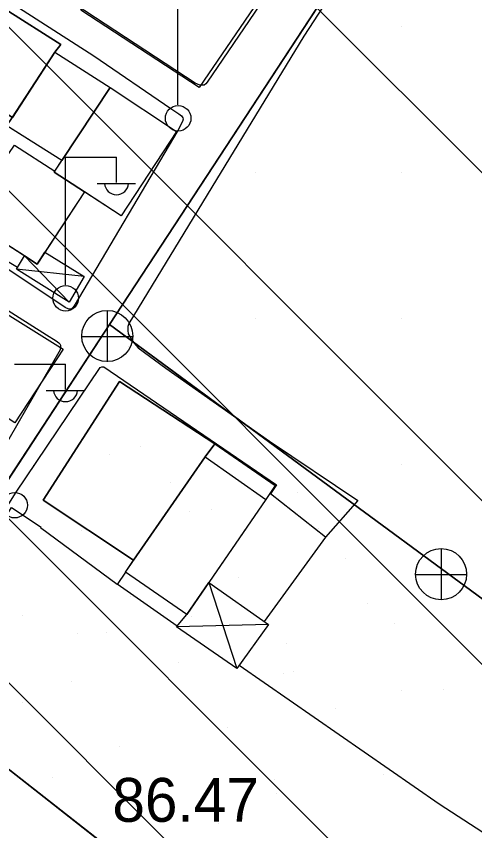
# Model space of a CAD drawing. Extents: x 417995 to 421451, y 4454518 to 4458015.
# Drawn here: x 420890.6 to 420953.4, y 4457208.7 to 4457320.2 of the extents above; entities that cross this region are included whole.
import ezdxf

# ---------------------------------------------------------------- set-up
doc = ezdxf.new("R2010")
doc.units = 0
for name, color, linetype in [('ADA', 7, 'Continuous'), ('B_Betonzemin', 7, 'Continuous'), ('B_Mesken', 7, 'Continuous'), ('B_Sundurma', 7, 'Continuous'), ('B_Teras', 7, 'Continuous'), ('Default', 7, 'Continuous'), ('PL_AYA_PARK_DINLENME', 7, 'Continuous'), ('PL_KON_MEV_250', 7, 'Continuous'), ('PL_SAY_ILKOGRETIM', 7, 'Continuous'), ('S_Elektrik_Diregi', 7, 'Continuous'), ('S_Rogar_Kapagi', 7, 'Continuous'), ('Sinir_Duvar_tek_tarafa_ait', 7, 'Continuous'), ('SN_TR_SIVILASMA', 7, 'Continuous'), ('TR_ILKEGITIM', 7, 'Continuous'), ('TR_ORTAYOGUNKONUT', 7, 'Continuous'), ('TR_PARKALANI', 7, 'Continuous'), ('Y_Kot_Noktasi', 7, 'Continuous'), ('Yol_Sose', 7, 'Continuous')]:
    doc.layers.add(name, color=color, linetype=linetype)

# ---------------------------------------------------------------- blocks, each defined once
blk = doc.blocks.new('POINT_DISPLAY')
at = {"layer": 'Default'}
blk.add_line((0, 0), (0, 0), dxfattribs=at)

msp = doc.modelspace()

# ---------------------------------------------------------------- linework, layer by layer
at = {"layer": 'ADA'}
for p, q in [((420946.65, 4457344.05), (420903.38, 4457278.01)), ((420903.38, 4457278.01), (420872.32, 4457230.59)), ((420903.38, 4457278.01), (420983.82, 4457218.86)), ((420872.32, 4457230.59), (420944.69, 4457173.87))]:
    msp.add_line(p, q, dxfattribs=at)
at = {"layer": 'B_Betonzemin'}
msp.add_lwpolyline([(420932.97, 4457248.9), (420924.55, 4457237.34)], dxfattribs=at)
at = {"layer": 'B_Mesken'}
for points in [[(420908.2, 4457333.92), (420924.43, 4457323.36), (420915.66, 4457310.49), (420899.45, 4457321.06)], [(420899.54, 4457321.18), (420907.03, 4457332.21), (420908.2, 4457333.92), (420924.43, 4457323.36), (420915.66, 4457310.49), (420899.45, 4457321.06)], [(420895.89, 4457315.3), (420896.68, 4457316.37), (420889.08, 4457321.21), (420882.88, 4457311.66), (420882.6, 4457311.2), (420890.06, 4457306.39)], [(420895.89, 4457315.3), (420890.06, 4457306.39), (420887.83, 4457307.83), (420885.35, 4457309.43), (420882.6, 4457311.2), (420882.88, 4457311.66), (420889.08, 4457321.21), (420896.68, 4457316.37)], [(420896.85, 4457300.48), (420889.3, 4457305.23), (420895.89, 4457315.3), (420903.45, 4457310.49)], [(420903.45, 4457310.49), (420896.85, 4457300.48), (420889.66, 4457305), (420889.3, 4457305.23), (420890.06, 4457306.39), (420895.89, 4457315.3)], [(420903.45, 4457310.49), (420912.57, 4457304.45), (420904.99, 4457292.9), (420895.79, 4457298.87)], [(420899.93, 4457296.18), (420895.79, 4457298.87), (420895.89, 4457299.02), (420896.85, 4457300.48), (420903.45, 4457310.49), (420912.57, 4457304.45), (420904.99, 4457292.9)], [(420899.93, 4457296.18), (420893.44, 4457286.29), (420883.56, 4457292.65), (420890.36, 4457302.6), (420895.89, 4457299.02), (420895.79, 4457298.87)], [(420895.89, 4457299.02), (420895.79, 4457298.87), (420899.93, 4457296.18), (420894.51, 4457287.91), (420893.44, 4457286.29), (420891.72, 4457287.4), (420883.56, 4457292.65), (420890.36, 4457302.6)], [(420888.18, 4457280.12), (420897, 4457274.62), (420890.39, 4457264.53), (420884.87, 4457268.14), (420884.54, 4457267.47), (420881.23, 4457269.5), (420881.57, 4457270.13)], [(420888.18, 4457280.12), (420897, 4457274.62), (420890.39, 4457264.53), (420884.87, 4457268.14), (420884.54, 4457267.47), (420881.23, 4457269.5), (420881.57, 4457270.13)], [(420917.8, 4457261.69), (420904.72, 4457270.19), (420894.26, 4457253.96), (420906.68, 4457245.73), (420916.47, 4457259.91)], [(420917.8, 4457261.69), (420916.47, 4457259.91), (420906.68, 4457245.73), (420894.26, 4457253.96), (420904.72, 4457270.19)], [(420916.47, 4457259.91), (420917.8, 4457261.69), (420926.06, 4457255.98), (420924.78, 4457254.06), (420913.99, 4457238.32), (420905.56, 4457244.11)], [(420916.97, 4457242.66), (420913.99, 4457238.32), (420905.56, 4457244.11), (420906.68, 4457245.73), (420916.47, 4457259.91), (420917.8, 4457261.69), (420926.06, 4457255.98), (420924.78, 4457254.06)]]:
    msp.add_lwpolyline(points, close=True, dxfattribs=at)
at = {"layer": 'B_Sundurma'}
for p, q in [((420897.82, 4457281.06), (420891.72, 4457287.4)), ((420899.88, 4457284.6), (420890.62, 4457285.58)), ((420916.97, 4457242.66), (420920.82, 4457230.92)), ((420925.16, 4457236.92), (420912.54, 4457236.59))]:
    msp.add_line(p, q, dxfattribs=at)
for points in [[(420894.51, 4457287.91), (420899.88, 4457284.6), (420897.82, 4457281.06), (420890.62, 4457285.58), (420891.72, 4457287.4), (420893.44, 4457286.29)], [(420891.72, 4457287.4), (420893.44, 4457286.29), (420894.51, 4457287.91), (420899.88, 4457284.6), (420897.82, 4457281.06), (420890.62, 4457285.58)], [(420916.97, 4457242.66), (420925.16, 4457236.92), (420920.82, 4457230.92), (420912.54, 4457236.59), (420913.99, 4457238.32)], [(420916.97, 4457242.66), (420925.16, 4457236.92), (420920.82, 4457230.92), (420912.54, 4457236.59), (420913.99, 4457238.32)]]:
    msp.add_lwpolyline(points, close=True, dxfattribs=at)
at = {"layer": 'B_Teras'}
msp.add_lwpolyline([(420913.99, 4457238.32), (420905.56, 4457244.11), (420916.47, 4457259.91), (420924.78, 4457254.06)], close=True, dxfattribs=at)
at = {"layer": 'PL_AYA_PARK_DINLENME'}
msp.add_lwpolyline([(420903.38, 4457278.01), (420983.82, 4457218.86), (420944.69, 4457173.87), (420872.32, 4457230.59)], close=True, dxfattribs=at)
at = {"layer": 'PL_KON_MEV_250'}
msp.add_lwpolyline([(420889.99, 4457087.27), (421072.13, 4457194.36), (421055.36, 4457228.47), (421058.15, 4457230.59), (421038.59, 4457256.02), (420983.82, 4457218.86), (420944.69, 4457173.87), (420931.4, 4457184.28), (420872.32, 4457230.59), (420903.38, 4457278.01), (420946.65, 4457344.05), (420907.53, 4457385.13), (421002.06, 4457448.84)], dxfattribs=at)
at = {"layer": 'PL_SAY_ILKOGRETIM'}
msp.add_lwpolyline([(420983.82, 4457218.86), (420903.38, 4457278.01), (420946.65, 4457344.05), (420966.21, 4457338.18), (421054.24, 4457261.89), (421038.59, 4457256.02)], close=True, dxfattribs=at)
at = {"layer": 'S_Elektrik_Diregi'}
for p, q in [((420912.74, 4457308.09), (420912.74, 4457325.59)), ((420897.33, 4457283.45), (420897.33, 4457300.95)), ((420897.33, 4457300.95), (420904.33, 4457300.95)), ((420904.33, 4457297.45), (420904.33, 4457300.95)), ((420901.67, 4457297.31), (420906.92, 4457297.31)), ((420890.33, 4457272.6), (420897.33, 4457272.6)), ((420897.33, 4457269.1), (420897.33, 4457272.6)), ((420894.67, 4457268.96), (420899.92, 4457268.96))]:
    msp.add_line(p, q, dxfattribs=at)
for centre in [(420912.78, 4457306.26), (420897.36, 4457281.61), (420890.37, 4457253.27)]:
    msp.add_circle(centre, 1.75, dxfattribs=at)
for centre in [(420904.33, 4457297.46), (420897.34, 4457269.11)]:
    msp.add_arc(centre, 1.66, 184.8384, 355.1464, dxfattribs=at)
at = {"layer": 'S_Rogar_Kapagi'}
for p, q in [((420903.11, 4457272.92), (420903.11, 4457279.92)), ((420899.54, 4457276.38), (420906.54, 4457276.38)), ((420948.86, 4457240.29), (420948.86, 4457247.29)), ((420945.29, 4457243.76), (420952.29, 4457243.76))]:
    msp.add_line(p, q, dxfattribs=at)
for centre in [(420903.06, 4457276.44), (420948.81, 4457243.82)]:
    msp.add_circle(centre, 3.5, dxfattribs=at)
at = {"layer": 'Sinir_Duvar_tek_tarafa_ait'}
for points in [[(420890.77, 4457285.84), (420882.06, 4457291.04), (420882.53, 4457291.7)], [(420886.66, 4457247.76), (420889.92, 4457252.94), (420893.99, 4457250.27)], [(420905.56, 4457244.11), (420904.4, 4457242.42), (420893.93, 4457250.18)], [(420912.63, 4457236.7), (420904.42, 4457242.46)], [(420921.15, 4457231.38), (420948.54, 4457212.36), (420974.2, 4457195.73)]]:
    msp.add_lwpolyline(points, dxfattribs=at)
at = {"layer": 'SN_TR_SIVILASMA'}
for p, q in [((421285.53, 4456832.97), (420332.8, 4457785.7)), ((421285.76, 4456855.19), (420355.49, 4457785.46)), ((421286.23, 4456899.63), (420400.88, 4457784.98)), ((421286.46, 4456921.85), (420423.57, 4457784.74)), ((421286.92, 4456966.29), (420468.95, 4457784.26))]:
    msp.add_line(p, q, dxfattribs=at)
at = {"layer": 'TR_ORTAYOGUNKONUT'}
msp.add_lwpolyline([(420889.99, 4457087.27), (421072.13, 4457194.36), (421055.36, 4457228.47), (421058.15, 4457230.59), (421038.59, 4457256.02), (420983.82, 4457218.86), (420944.69, 4457173.87), (420931.4, 4457184.28), (420872.32, 4457230.59), (420903.38, 4457278.01), (420946.65, 4457344.05), (420907.53, 4457385.13), (421002.06, 4457448.84)], dxfattribs=at)
at = {"layer": 'Yol_Sose'}
for points in [[(420926.12, 4457325), (420916.75, 4457311.2), (420916.59, 4457310.98), (420916.34, 4457310.79), (420916.1, 4457310.78), (420915.76, 4457310.81), (420915.09, 4457311.07), (420879.37, 4457334.48), (420849.79, 4457354.12)], [(420846.61, 4457349.83), (420901.2, 4457314.82), (420911.78, 4457307.61), (420912.85, 4457306.89), (420913.23, 4457306.59), (420913.44, 4457306.33), (420913.48, 4457306.15), (420913.38, 4457305.83), (420912.72, 4457304.61), (420898.52, 4457280.57), (420898.36, 4457280.33), (420898.12, 4457280.14), (420897.81, 4457280.13), (420897.3, 4457280.34), (420873.69, 4457296.1), (420846.66, 4457313.85)], [(420962.57, 4457327.69), (420947.08, 4457338.35), (420946.22, 4457338.61), (420945.53, 4457338.73), (420944.94, 4457338.75), (420944.37, 4457338.72), (420943.25, 4457337.89), (420930.02, 4457317.51), (420917.41, 4457296.82), (420906, 4457278.14), (420905.87, 4457277.74), (420905.86, 4457277.42), (420905.87, 4457277.18), (420905.93, 4457276.73), (420906.32, 4457276.05), (420906.75, 4457275.47), (420907.31, 4457274.84), (420911.1, 4457272.04), (420925.28, 4457262.03), (420937.42, 4457253.89), (420932.97, 4457248.9), (420925.42, 4457254.83)], [(420848.47, 4457305.91), (420894.72, 4457276.58), (420896.06, 4457275.8), (420896.42, 4457275.49), (420896.57, 4457275.38), (420896.63, 4457275.18), (420896.65, 4457274.94), (420896.59, 4457274.55), (420882.49, 4457250.09), (420882.11, 4457249.78), (420881.61, 4457249.66), (420881.04, 4457249.61), (420880.14, 4457249.94), (420849.07, 4457268.6)], [(420864.11, 4457207.67), (420883.28, 4457243.4), (420890.49, 4457254.9), (420902.09, 4457272.13), (420902.32, 4457272.2), (420902.59, 4457272.2), (420926.24, 4457256.06), (420925.42, 4457254.83)]]:
    msp.add_lwpolyline(points, dxfattribs=at)

# ---------------------------------------------------------------- block references
at = {"layer": 'TR_ILKEGITIM', "xscale": 0.1, "yscale": 0.10000000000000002}
for p in [(420943.38, 4457318.86), (420923.38, 4457298.86), (420943.38, 4457298.86), (420923.38, 4457278.86), (420943.38, 4457278.86), (420943.38, 4457258.86)]:
    msp.add_blockref('POINT_DISPLAY', p, dxfattribs=at)
at = {"layer": 'TR_PARKALANI', "xscale": 0.1, "yscale": 0.10000000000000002}
for p in [(420905.98, 4457275.05), (420901, 4457270.31), (420922.44, 4457263.94), (420907.66, 4457261.33), (420903.38, 4457260.27), (420892.89, 4457258.73), (420911.79, 4457256.41), (420929.1, 4457254.96), (420914.32, 4457252.35), (420917.28, 4457252.74), (420899.55, 4457249.75), (420932.05, 4457250.14), (420935.76, 4457245.98), (420920.99, 4457243.37), (420906.21, 4457240.77), (420938.74, 4457239.86), (420891.44, 4457238.16), (420914.67, 4457237.97), (420942.42, 4457237), (420899.03, 4457235.65), (420902.9, 4457235.9), (420927.65, 4457234.39), (420912.87, 4457231.79), (420927.25, 4457230.22), (420928.58, 4457230.44), (420898.1, 4457229.18), (420943.35, 4457227.84), (420949.08, 4457228.02), (420891.41, 4457226.26), (420934.31, 4457225.41), (420919.53, 4457222.81), (420904.76, 4457220.2), (420940.97, 4457216.43), (420895.56, 4457215.96), (420925.97, 4457215.67), (420926.19, 4457213.83), (420910.33, 4457213.35), (420911.42, 4457211.22), (420918.35, 4457209.7)]:
    msp.add_blockref('POINT_DISPLAY', p, dxfattribs=at)

# ---------------------------------------------------------------- texts
at = {"layer": 'Y_Kot_Noktasi'}
msp.add_text('86.47', height=6, dxfattribs=at).set_placement((420903.76, 4457209.91))

doc.saveas('drawing.dxf')
